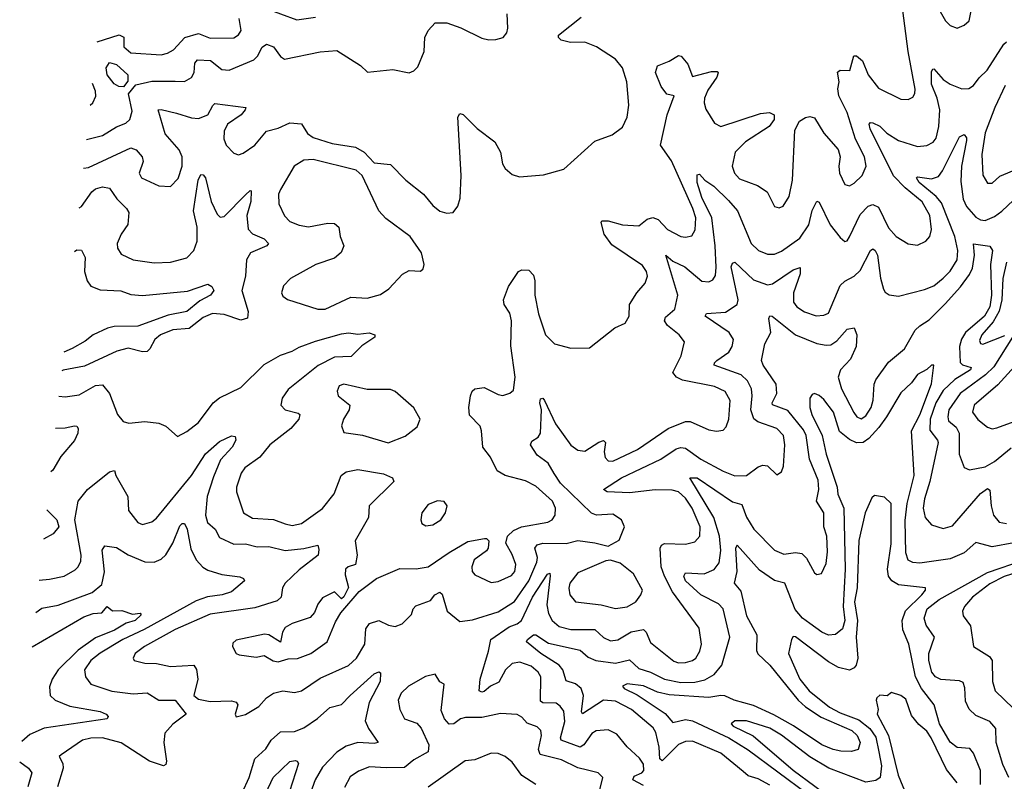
# Model space of a CAD drawing. Extents: x 1603745 to 1745082, y 385868 to 533966.
# Tile 555 of 646: x 1616971 to 1621176, y 514979 to 518230. Entities that reach past the tile are written whole.
import ezdxf

# ---------------------------------------------------------------- set-up
doc = ezdxf.new("R2010")
doc.units = 0

msp = doc.modelspace()

# ---------------------------------------------------------------- linework, layer by layer
at = {"layer": '0CON20XD'}
for points in [[(1617138.8, 516623.6), (1617165, 516620), (1617225, 516628.9), (1617295, 516669.1), (1617325, 516671.4), (1617355, 516634.2), (1617389.1, 516545), (1617412.5, 516515), (1617437.4, 516507.4), (1617505.4, 516515.4), (1617565, 516508.2), (1617594.6, 516494.6), (1617645, 516451.2), (1617685, 516472.2), (1617735, 516511.5), (1617796.7, 516595), (1617825, 516616.2), (1617915, 516660), (1618015, 516757.8), (1618085, 516797.8), (1618135, 516814.7), (1618165, 516832.8), (1618235, 516858.6), (1618345, 516889.2), (1618375, 516893.3), (1618415, 516887.5), (1618463.9, 516893.9), (1618487.5, 516885), (1618487.5, 516875), (1618432.4, 516837.6), (1618386.7, 516793.3), (1618315, 516790), (1618245.8, 516754.2), (1618117.9, 516652.1), (1618092, 516615), (1618086.2, 516585), (1618105, 516565.4), (1618160.9, 516550.9), (1618167.1, 516545), (1618163.5, 516525), (1618128.9, 516485), (1618038.8, 516415), (1617997, 516363), (1617933.1, 516316.9), (1617916.9, 516295), (1617897.3, 516235), (1617896.5, 516215), (1617927.1, 516125), (1617965, 516103.1), (1618055, 516096.8), (1618105, 516078.2), (1618135, 516071.5), (1618175, 516079.3), (1618265, 516144.1), (1618313.7, 516206.3), (1618343.6, 516285), (1618365, 516300.4), (1618415, 516310.8), (1618525, 516291.5), (1618563.8, 516275), (1618568.8, 516258.8), (1618462.9, 516155), (1618460.8, 516105), (1618403.5, 516005), (1618411.9, 515945), (1618405.7, 515905), (1618374.2, 515895), (1618362, 515885), (1618360.9, 515860.9), (1618375.8, 515805.8), (1618355, 515766.7), (1618345, 515757.5), (1618315, 515788), (1618265, 515762.5), (1618244.3, 515735), (1618230, 515700), (1618211.3, 515678.7), (1618135, 515652.1), (1618104.2, 515635), (1618092.9, 515615), (1618085, 515573.3), (1618035, 515604.2), (1618016.6, 515606.6), (1617895, 515582), (1617881.7, 515568.3), (1617880, 515555), (1617896.2, 515525), (1617908.3, 515518.3), (1617981.2, 515508.8), (1618015, 515516.2), (1618052.9, 515492.9), (1618075, 515489.2), (1618117.8, 515502.2), (1618157.3, 515502.7), (1618215, 515524.4), (1618284.3, 515575), (1618319.5, 515660.5), (1618342.2, 515697.8), (1618421.1, 515788.9), (1618495.3, 515844.7), (1618595, 515887.7), (1618665, 515886), (1618716, 515894), (1618805, 515956.2), (1618885, 516002.5), (1618955.6, 516015.6), (1618965.4, 516015.4), (1618975.4, 516005.4), (1618972.2, 515975), (1618965, 515963.1), (1618912.5, 515925), (1618902.5, 515895), (1618902.9, 515875), (1618915, 515860), (1618985, 515827.3), (1619015, 515831.5), (1619071.7, 515858.3), (1619085.8, 515875), (1619090.3, 515905), (1619075, 515947.1), (1619047.5, 515995), (1619054.2, 516025.8), (1619079.8, 516050.2), (1619114, 516066), (1619227.1, 516085), (1619245, 516095.6), (1619257.7, 516115), (1619259.1, 516145), (1619246.6, 516175), (1619175, 516238.8), (1619131.8, 516261.8), (1619045, 516284.7), (1619010.9, 516305), (1618982.3, 516362.3), (1618948.5, 516405), (1618943.8, 516475), (1618937.1, 516495), (1618892.4, 516542.4), (1618888.7, 516575), (1618895.7, 516625), (1618903.6, 516645), (1618915, 516653.9), (1618955, 516660), (1619015, 516630.4), (1619035, 516626.4), (1619063.8, 516636.2), (1619080.5, 516649.5), (1619086.6, 516705), (1619068.5, 516838.5), (1619072.2, 516945), (1619065, 516978.1), (1619039.5, 517015), (1619037.7, 517035), (1619058.2, 517091.8), (1619102.1, 517155), (1619115, 517162.5), (1619145, 517160.8), (1619165, 517140), (1619171.1, 517115), (1619171.2, 517055), (1619186.2, 516975), (1619217.3, 516885), (1619255, 516846.5), (1619325, 516828.1), (1619405, 516829.2), (1619512.5, 516915), (1619557.1, 516935), (1619573.5, 516965), (1619575.5, 517015), (1619606.7, 517065), (1619642.5, 517105), (1619652.1, 517135), (1619647.9, 517155), (1619630.4, 517180.4), (1619499.6, 517269.6), (1619466.8, 517315), (1619454.6, 517365), (1619457.5, 517372.5), (1619485, 517372.1), (1619545.3, 517354.7), (1619615, 517351.1), (1619651.2, 517378.8), (1619675, 517386.2), (1619697.4, 517377.4), (1619738.2, 517335), (1619795, 517304.6), (1619815, 517301.8), (1619842, 517308), (1619856.6, 517333.4), (1619858.7, 517385), (1619846.6, 517425), (1619755, 517627.8), (1619708.2, 517695), (1619736.9, 517825), (1619765.8, 517905), (1619735, 517911.9), (1619711.1, 517945), (1619686.9, 518005), (1619695, 518033.3), (1619745, 518052.9), (1619785, 518078), (1619796.2, 518075), (1619825, 518040), (1619845, 517987.5), (1619925, 518010), (1619949.5, 518009.5), (1619953.6, 518003.6), (1619948.1, 517985), (1619910.7, 517929.3), (1619895.4, 517895), (1619893.8, 517875), (1619901.2, 517848.8), (1619938.9, 517788.9), (1619965, 517774.4), (1620135, 517830), (1620174.1, 517834.1), (1620193.3, 517825), (1620193.8, 517805), (1620171.4, 517775), (1620070.4, 517709.6), (1620026.4, 517665), (1620014.6, 517605), (1620023.6, 517575), (1620045, 517551.8), (1620122, 517522), (1620163.1, 517495), (1620195, 517432.5), (1620215, 517427.5), (1620231.2, 517435), (1620257.1, 517475), (1620271.8, 517545), (1620281.2, 517758.8), (1620302.2, 517797.8), (1620326.9, 517813.1), (1620345, 517817.3), (1620365, 517811.9), (1620405.9, 517745.9), (1620466.6, 517676.6), (1620474.6, 517645), (1620469.1, 517605), (1620472.1, 517575), (1620495, 517527.5), (1620515, 517521.9), (1620535, 517532.2), (1620568.9, 517565), (1620586.4, 517605), (1620578.5, 517645), (1620540.3, 517720.3), (1620505.5, 517835), (1620469.3, 517905), (1620464.7, 517935), (1620471.5, 517965), (1620463.8, 518006.2), (1620475.3, 518014.7), (1620516.8, 518013.2), (1620533.8, 518076.2), (1620545, 518076.2), (1620570, 518055), (1620595.5, 517995), (1620638.8, 517938.8), (1620735, 517890.9), (1620765, 517889.4), (1620785, 517899.2), (1620794.6, 517915.4), (1620795.4, 517934.6), (1620765.3, 518095), (1620737.5, 518315)], [(1620902.2, 518265), (1620925, 518226), (1620945, 518206), (1620975, 518194), (1621005, 518207.1), (1621025.7, 518225), (1621041.4, 518305)], [(1617256.4, 517718.8), (1617325, 517736.6), (1617385, 517772.8), (1617425, 517789.1), (1617440.9, 517805), (1617450.7, 517839.3), (1617435.6, 517914.4), (1617467.4, 517952.6), (1617535, 517967.6), (1617635, 517967.5), (1617675, 517967.1), (1617705, 517983.3), (1617716.7, 518005), (1617719.4, 518045), (1617731.1, 518058.9), (1617786.2, 518056.2), (1617835, 518017.8), (1617865, 518015.5), (1617970.8, 518059.2), (1617986.5, 518075), (1618006.9, 518113.1), (1618025, 518125.8), (1618055, 518114.4), (1618085, 518074), (1618101.7, 518061.7), (1618255, 518093.8), (1618325, 518098.5), (1618426.2, 518035), (1618455.8, 518005.8), (1618565, 518017.5), (1618635, 518004.3), (1618655, 518012), (1618671.3, 518028.7), (1618698.8, 518095), (1618701.9, 518155), (1618715.6, 518185), (1618745, 518217.5), (1618795, 518217.1), (1618855, 518195.6), (1618945, 518151.4), (1618975, 518144.3), (1619004.3, 518145.7), (1619035.6, 518154.4), (1619051.2, 518175), (1619055.8, 518195), (1619052.5, 518255)], [(1618015, 518281.5), (1618155, 518230), (1618235, 518241.5)], [(1617243.4, 517597.1), (1617265, 517599.8), (1617445, 517683.6), (1617468.2, 517675), (1617494.7, 517644.7), (1617498.8, 517625), (1617481.2, 517575), (1617491.9, 517555), (1617565, 517521.4), (1617615, 517518), (1617647.2, 517552.8), (1617664.7, 517605), (1617665.3, 517645), (1617652.5, 517675), (1617593, 517743), (1617561.9, 517845), (1617575, 517847.1), (1617641, 517831), (1617705, 517810.9), (1617735, 517808.2), (1617775, 517824.6), (1617795.3, 517864.7), (1617805, 517872.5), (1617936.3, 517856.3), (1617934.4, 517845), (1617916.3, 517823.7), (1617858.5, 517785), (1617843.9, 517753.9), (1617842.3, 517722.3), (1617852.9, 517695), (1617885, 517660), (1617905, 517654), (1617925, 517660.8), (1617975, 517694.3), (1618025.4, 517754.6), (1618075, 517766.9), (1618125, 517790.4), (1618175, 517785.5), (1618199.6, 517745), (1618225, 517727.5), (1618305, 517701.5), (1618405.7, 517685.7), (1618442.5, 517665), (1618485, 517618.8), (1618555, 517612), (1618620.6, 517545), (1618695.3, 517485.3), (1618735, 517437.5), (1618765, 517412.9), (1618795, 517404.2), (1618822, 517408), (1618842, 517435), (1618851.7, 517468.3), (1618855.9, 517565), (1618841.8, 517815), (1618850.6, 517829.4), (1618865, 517826), (1618925.5, 517765.5), (1618999.7, 517709.7), (1619024.3, 517665), (1619032.5, 517615), (1619044.2, 517595), (1619075, 517569.2), (1619105, 517560), (1619208.3, 517568.3), (1619295, 517592.5), (1619427.4, 517712.6), (1619501.7, 517738.3), (1619545, 517771.2), (1619565.8, 517815), (1619572.9, 517865), (1619564.5, 517965), (1619545, 518025.6), (1619515, 518061.5), (1619434, 518115), (1619384.7, 518134.7), (1619322.8, 518132.8), (1619283, 518143), (1619272.5, 518155), (1619272, 518165), (1619368.8, 518241.2)], [(1617301.3, 518136.4), (1617395.2, 518165.2), (1617415.3, 518155.3), (1617416.3, 518115), (1617445, 518088.8), (1617575, 518080), (1617602.9, 518087.1), (1617627.6, 518102.4), (1617675.8, 518154.2), (1617735, 518171.4), (1617785, 518151.2), (1617885, 518152.8), (1617905, 518165.4), (1617917.5, 518185), (1617908.5, 518235)], [(1617054.4, 515837.7), (1617097.8, 515842.2), (1617161.4, 515855), (1617208.5, 515881.5), (1617221.2, 515895), (1617231.5, 515918.5), (1617234, 515945), (1617207.1, 516095), (1617220.5, 516175), (1617260.5, 516225), (1617355, 516300.9), (1617375.9, 516305.9), (1617381.1, 516285), (1617433.4, 516195), (1617435.6, 516135), (1617475, 516084), (1617495, 516075.6), (1617535, 516086.7), (1617555, 516102.5), (1617705.4, 516284.6), (1617765, 516377.5), (1617825, 516430), (1617875, 516454.2), (1617890.7, 516450.7), (1617894, 516435), (1617878.1, 516405), (1617828.4, 516351.6), (1617798.9, 516278.9), (1617772.1, 516195), (1617764.2, 516115), (1617773.2, 516083.2), (1617805.4, 516055), (1617825, 516019.5), (1617885, 515990.9), (1617935, 515993.4), (1617985, 515980.3), (1618035, 515981.2), (1618105, 515964.8), (1618185, 515973.1), (1618245, 515987.1), (1618249.2, 515969.2), (1618245.4, 515945), (1618165, 515881.6), (1618105.5, 515825), (1618092.9, 515805), (1618087.9, 515765), (1618070.1, 515749.9), (1617975, 515719.5), (1617785, 515692.9), (1617635, 515627.6), (1617504.1, 515554.1), (1617464.5, 515525), (1617455.7, 515505), (1617460, 515495), (1617505, 515482.7), (1617555, 515481.8), (1617615, 515469.2), (1617714.7, 515474.7), (1617726.2, 515456.2), (1617732, 515415), (1617715.3, 515345), (1617735, 515329.5), (1617785, 515319.5), (1617875, 515322), (1617895, 515316.2), (1617903.3, 515305), (1617892, 515265), (1617895, 515253.8), (1617935, 515264.3), (1617991.7, 515298.3), (1618025.4, 515335), (1618055, 515355.8), (1618095, 515365.4), (1618145, 515358.8), (1618174.1, 515365.9), (1618255, 515420), (1618375, 515473.9), (1618408.8, 515505), (1618444.4, 515565), (1618449.4, 515630.6), (1618465, 515653.1), (1618505.5, 515665.5), (1618546.7, 515645), (1618575, 515640.6), (1618605, 515651.9), (1618645, 515691.2), (1618651.4, 515715), (1618662.3, 515727.7), (1618725, 515751.2), (1618743.8, 515775), (1618765, 515786.2), (1618775, 515777.5), (1618797.3, 515705), (1618851.1, 515661.1), (1618905, 515667.8), (1619015, 515702.4), (1619085, 515746.8), (1619145, 515834.7), (1619180, 515915), (1619182.4, 515935), (1619171.2, 515975), (1619181, 515989), (1619205, 515995.2), (1619305, 515993.8), (1619355, 516007.2), (1619427.8, 515997.8), (1619485, 515982.5), (1619531.2, 516008.8), (1619554, 516065), (1619541.2, 516095), (1619505, 516119.5), (1619435, 516115.4), (1619413.1, 516123.1), (1619281.4, 516251.4), (1619253.5, 516293.5), (1619227.6, 516337.6), (1619181.1, 516371.1), (1619153.3, 516415), (1619158.7, 516431.3), (1619185, 516448.9), (1619196, 516465), (1619200, 516565), (1619192.6, 516595), (1619195, 516612), (1619205, 516614.2), (1619211.9, 516605), (1619259.6, 516505), (1619325, 516413.8), (1619355, 516392.9), (1619385, 516387.8), (1619445, 516427.3), (1619465, 516434.2), (1619472.9, 516425), (1619466.8, 516385), (1619471.8, 516361.8), (1619485, 516347.3), (1619505, 516346.1), (1619609.5, 516395), (1619740.9, 516485), (1619815, 516515.2), (1619835.2, 516515.2), (1619915, 516479.2), (1619946.4, 516473.6), (1619975, 516478.1), (1619988, 516492), (1619999.6, 516525), (1620005.3, 516605), (1619983.4, 516643.4), (1619938.6, 516665), (1619801.8, 516691.8), (1619775.6, 516705), (1619760.5, 516725), (1619796.2, 516795), (1619810, 516855), (1619786.9, 516885), (1619737.9, 516925), (1619725.4, 516945), (1619729.2, 516960.8), (1619769.6, 516995), (1619781.3, 517055), (1619730, 517225), (1619760.3, 517200.3), (1619811.5, 517175), (1619885, 517114.7), (1619915, 517111.3), (1619930.8, 517119.2), (1619942.3, 517137.7), (1619945.9, 517174.1), (1619942, 517265), (1619927.1, 517385), (1619885, 517471.8), (1619864.4, 517535), (1619865, 517567.5), (1619875, 517571.2), (1619896.9, 517545), (1619935, 517519.2), (1619998, 517458), (1620036.9, 517415), (1620094.4, 517274.4), (1620125.8, 517245.8), (1620165, 517229.2), (1620195, 517230), (1620225, 517242), (1620302.5, 517297.5), (1620340.8, 517355), (1620355, 517416), (1620375, 517456), (1620385, 517452), (1620432, 517355), (1620475, 517300), (1620495, 517283.3), (1620505, 517286.7), (1620515, 517303.8), (1620561, 517399), (1620595, 517434.7), (1620615, 517441.8), (1620639.6, 517429.6), (1620681.7, 517341.7), (1620715, 517305.4), (1620765, 517273.1), (1620805, 517268.6), (1620841.2, 517285), (1620857.8, 517305), (1620866, 517335), (1620858.4, 517395), (1620825, 517452.8), (1620753, 517513), (1620703.5, 517563.5), (1620603, 517765), (1620599.6, 517785), (1620605, 517791.5), (1620615, 517790.7), (1620645, 517775.3), (1620675, 517746), (1620725, 517714.6), (1620805, 517689.1), (1620845, 517693.1), (1620873, 517707), (1620885.9, 517725), (1620897.2, 517775), (1620900.3, 517845), (1620889.7, 517895), (1620865.2, 517955), (1620865, 518010), (1620871.1, 518018.9), (1620875, 518021.4), (1620914.5, 517974.5), (1620945, 517955.9), (1620995, 517935.4), (1621025, 517937.1), (1621045, 517949.1), (1621068.2, 517981.8), (1621103.1, 518015), (1621173.7, 518126.3), (1621185, 518135.5)], [(1617415, 517943.3), (1617395, 517945.4), (1617375, 517956.2), (1617345, 517994.7), (1617340.9, 518025), (1617355, 518047.5), (1617385, 518039.7), (1617432.9, 517995), (1617432.6, 517967.4), (1617415, 517943.3)], [(1617272.2, 517865.5), (1617283.3, 517875), (1617296, 517904), (1617294.7, 517925), (1617282.2, 517958.1)], [(1621180.2, 517949.8), (1621135.2, 517855), (1621095, 517747.5), (1621080.3, 517655), (1621085, 517566.7), (1621105, 517532.5), (1621125, 517532), (1621157.5, 517562.5), (1621235, 517595.4)], [(1619364.8, 515124.8), (1619283.5, 515155), (1619280.6, 515165), (1619299.5, 515235), (1619295, 515278.1), (1619280, 515300), (1619262.5, 515312.5), (1619205, 515314), (1619195, 515321.1), (1619196.1, 515425), (1619185, 515445.4), (1619155, 515470.3), (1619107.6, 515487.6), (1619075, 515481.6), (1619045.3, 515455), (1619017.1, 515402.9), (1618981.9, 515385), (1618955, 515362.9), (1618945, 515359.5), (1618933.3, 515365), (1618937, 515415), (1618973.7, 515535), (1618982.8, 515585), (1619061.2, 515638.8), (1619095, 515650.6), (1619114.6, 515665.4), (1619161.7, 515765), (1619225, 515863.5), (1619235, 515867.1), (1619236.6, 515856.6), (1619222.5, 515732.5), (1619229.6, 515695), (1619245.3, 515665), (1619275, 515640.5), (1619325, 515626.5), (1619427.6, 515627.6), (1619465, 515592.7), (1619495, 515578.7), (1619525, 515582.5), (1619582.5, 515617.5), (1619635, 515626.6), (1619646.2, 515616.2), (1619665, 515571.1), (1619765, 515491.6), (1619785, 515485.3), (1619815, 515486.5), (1619845, 515494.7), (1619859.2, 515505), (1619876.5, 515535), (1619882.9, 515565), (1619872.4, 515632.4), (1619758.6, 515788.6), (1619725.1, 515855.1), (1619711, 515895), (1619706.5, 515975), (1619712.3, 515987.7), (1619725.3, 515994.7), (1619815, 515991.8), (1619855, 516001.5), (1619875.9, 516025), (1619877.8, 516065), (1619842.8, 516145), (1619815, 516188), (1619785, 516214.7), (1619757.9, 516222.1), (1619685, 516223.3), (1619575, 516210.9), (1619480, 516215), (1619464, 516225), (1619542, 516275), (1619710, 516355), (1619775, 516399.1), (1619795, 516404.2), (1619815, 516401.2), (1619880, 516355), (1619975, 516302.6), (1620025, 516282.8), (1620075, 516284.7), (1620125, 516320.9), (1620145, 516328.5), (1620165.3, 516325.3), (1620205, 516288), (1620225, 516300), (1620233.1, 516325), (1620239.1, 516415), (1620233.3, 516455), (1620205, 516484.7), (1620123.3, 516513.3), (1620106.5, 516526.5), (1620093.3, 516565), (1620099.8, 516625), (1620096.4, 516655), (1620079.3, 516689.3), (1620051.8, 516715), (1619937.1, 516755), (1619937.8, 516765), (1619948.9, 516775), (1619999.2, 516810.8), (1620013.4, 516835), (1620019.6, 516865), (1620000.9, 516895), (1619898.1, 516965), (1619904.5, 516975.5), (1619985, 516981.9), (1620034.7, 517015.3), (1620038.9, 517035), (1620010.3, 517175), (1620015, 517191.1), (1620025.6, 517195), (1620105, 517119.7), (1620165, 517099.1), (1620186.6, 517103.4), (1620275, 517162.2), (1620305, 517172), (1620305, 517146.2), (1620276.6, 517065), (1620275.9, 517025), (1620289.6, 517005), (1620322.7, 516982.7), (1620373.1, 516966.9), (1620405, 516968.9), (1620425, 516976.9), (1620474.9, 517095.1), (1620495, 517114.3), (1620535, 517136.1), (1620560.1, 517159.9), (1620605, 517245.6), (1620615, 517251.9), (1620625, 517245.6), (1620634.7, 517225), (1620647.1, 517127.1), (1620660, 517080), (1620667.3, 517067.3), (1620685, 517055.6), (1620725, 517050), (1620835, 517078.8), (1620875, 517093.9), (1620915, 517126.8), (1620945, 517157.1), (1620975, 517205.8), (1620977.9, 517245), (1620964.4, 517305.6), (1620908.1, 517448.1), (1620885.5, 517475.5), (1620813.1, 517535), (1620800.6, 517555), (1620805, 517559.4), (1620865, 517551.2), (1620895, 517561.5), (1620912.4, 517585), (1620985, 517730.8), (1621005, 517740), (1621015, 517726.7), (1621015.3, 517715), (1620993.9, 517605), (1620990.7, 517539.3), (1621001.1, 517465), (1621015, 517433.2), (1621055, 517387.5), (1621075, 517375.7), (1621095, 517373.8), (1621135, 517391), (1621165, 517412.5), (1621415, 517648.1)], [(1618244.3, 516994.3), (1618275, 516994.4), (1618385, 517045.5), (1618455, 517042.2), (1618512.4, 517057.6), (1618548.3, 517081.7), (1618605.5, 517144.5), (1618635, 517159.2), (1618683.3, 517156.7), (1618693.6, 517166.4), (1618698.8, 517185), (1618687.1, 517235), (1618638.1, 517305), (1618535, 517382.2), (1618504.4, 517415), (1618434, 517565), (1618407.9, 517587.9), (1618225, 517633), (1618185, 517630.2), (1618142.9, 517605), (1618084.6, 517505), (1618076.4, 517485), (1618078.2, 517445), (1618102.7, 517392.7), (1618125, 517368.9), (1618165, 517353.2), (1618205, 517346.8), (1618287.5, 517362.5), (1618315, 517361.1), (1618334.5, 517344.5), (1618340, 517305), (1618355.6, 517265), (1618344, 517236), (1618315, 517212.1), (1618235.8, 517185), (1618128, 517125), (1618097.1, 517095), (1618089.4, 517065), (1618095, 517050), (1618115, 517035.6), (1618244.3, 516994.3)], [(1617225.1, 517427.3), (1617235, 517433.1), (1617278.9, 517495), (1617295, 517507.7), (1617325, 517516.9), (1617355, 517511.9), (1617385.2, 517465.2), (1617427.3, 517425), (1617436.9, 517406.9), (1617433.6, 517356.4), (1617404.6, 517315), (1617387.3, 517275), (1617389.1, 517255), (1617405, 517230), (1617455, 517205.3), (1617545, 517193.1), (1617615, 517194.7), (1617685, 517214.5), (1617714.6, 517245), (1617729.3, 517285), (1617729.3, 517345), (1617713.5, 517415), (1617732.9, 517545), (1617745, 517569.2), (1617755, 517568.6), (1617765, 517555.8), (1617788.2, 517455), (1617815, 517400.8), (1617827.6, 517387.6), (1617845, 517390), (1617935, 517482.2), (1617955, 517501.2), (1617959.2, 517499.2), (1617958.7, 517455), (1617941.2, 517395), (1617946.7, 517336.7), (1617965, 517316.7), (1618015.5, 517295), (1618033.3, 517275), (1618027.1, 517265), (1617956.5, 517235), (1617940.3, 517205), (1617935.8, 517135), (1617920, 517075), (1617946.4, 516985), (1617943.6, 516956.4), (1617915, 516947.6), (1617845, 516972.6), (1617795, 516976.3), (1617755, 516959.7), (1617695, 516911.6), (1617625, 516907), (1617571.8, 516885), (1617547.8, 516865), (1617527.3, 516825), (1617515, 516814.6), (1617495, 516812.9), (1617435, 516828), (1617385.8, 516815), (1617248.3, 516751.7), (1617156, 516734), (1617150.4, 516731.3)], [(1617205.1, 517240.9), (1617215, 517248), (1617235, 517246.2), (1617250.5, 517215), (1617247.7, 517155), (1617259.6, 517115), (1617275, 517092.2), (1617315, 517077.7), (1617403, 517073), (1617445, 517057.2), (1617495, 517053.4), (1617687.8, 517072.2), (1617775, 517102), (1617792.1, 517092.1), (1617800, 517075), (1617786.2, 517055), (1617740.2, 517029.8), (1617684.5, 516985), (1617605, 516969.7), (1617475, 516921.6), (1617375, 516920), (1617346, 516914), (1617284.7, 516885), (1617251.3, 516858.7), (1617195, 516827.1), (1617159, 516811.5)], [(1620175, 514962.1), (1620125, 514990), (1620081.7, 515001.7), (1620060.7, 515020.7), (1619965, 515099.7), (1619845, 515150.8), (1619815, 515148.8), (1619785, 515136.6), (1619715, 515066.8), (1619705.3, 515075.3), (1619702, 515125), (1619687.3, 515187.3), (1619676.7, 515206.7), (1619584.6, 515285), (1619515, 515320.9), (1619465, 515324.7), (1619375, 515266.7), (1619370, 515275), (1619378.4, 515345), (1619369.1, 515375), (1619345, 515395.3), (1619305, 515408.5), (1619290.6, 515455), (1619275.4, 515475.4), (1619197.1, 515525), (1619135.7, 515575), (1619140, 515585), (1619165, 515604.4), (1619175, 515604.4), (1619229.4, 515569.4), (1619365, 515538.8), (1619398.4, 515508.4), (1619431.9, 515495), (1619515, 515483.8), (1619575, 515498.2), (1619615, 515460.7), (1619665, 515444.8), (1619725.4, 515415.4), (1619795, 515401.2), (1619855, 515402.4), (1619897.3, 515412.7), (1619936.4, 515435), (1619969.6, 515475), (1620004.6, 515595), (1619975.3, 515715), (1619955, 515736), (1619880, 515775), (1619815.2, 515835), (1619807.2, 515855), (1619815, 515869.1), (1619894.8, 515865.2), (1619937.1, 515882.9), (1619958, 515912), (1619965.1, 515964.9), (1619959.7, 516025), (1619935.7, 516105), (1619832.9, 516275), (1619865, 516274.6), (1620015, 516172.6), (1620055, 516160.5), (1620075, 516106.9), (1620106.8, 516055), (1620195, 515965.5), (1620235, 515948.5), (1620285, 515956.5), (1620312, 515952), (1620332.1, 515932.1), (1620365, 515868.8), (1620375, 515861.2), (1620395, 515866.7), (1620415, 515908.8), (1620421.7, 515958.3), (1620418.6, 516025), (1620405.3, 516065), (1620406.1, 516125), (1620374.7, 516175), (1620384.8, 516225.2), (1620381.9, 516265), (1620344, 516355), (1620329.3, 516455), (1620318.9, 516478.9), (1620251.8, 516561.8), (1620186.6, 516586.6), (1620184.1, 516595), (1620204.8, 516635.2), (1620202.5, 516675), (1620146.1, 516755), (1620139.6, 516775), (1620153.5, 516846.5), (1620178.9, 516895), (1620170.6, 516955), (1620175, 516965.8), (1620185, 516964.2), (1620285, 516884.7), (1620375, 516848.6), (1620415, 516840.5), (1620435, 516842.5), (1620461, 516859), (1620505, 516909.2), (1620535.4, 516915.4), (1620545.8, 516885.8), (1620544.1, 516835), (1620519.2, 516780.8), (1620477.3, 516735), (1620467.1, 516705), (1620481.5, 516655), (1620533.8, 516553.8), (1620547.1, 516535), (1620565, 516526.7), (1620585, 516540), (1620607.2, 516575), (1620616, 516606), (1620620.4, 516675), (1620627.6, 516692.4), (1620682.3, 516767.7), (1620750, 516825), (1620795.4, 516905), (1620815, 516923.1), (1620855, 516949.6), (1620923, 517017), (1620989.7, 517090.3), (1621027.2, 517142.8), (1621039.8, 517170.2), (1621048.4, 517225), (1621045, 517273.3), (1621115, 517263.8), (1621125.6, 517245.6), (1621116.6, 517185), (1621121.5, 517055), (1621115.1, 517005), (1621091.7, 516965), (1621010.7, 516895), (1620994, 516866), (1620985.4, 516835), (1620987.1, 516767.1), (1620997.6, 516757.6), (1621034.3, 516745), (1621031.3, 516735), (1620965, 516694.5), (1620915, 516647.8), (1620883.1, 516595), (1620859.4, 516525), (1620857.6, 516477.6), (1620891.3, 516435), (1620893.2, 516425), (1620858.5, 516258.5)], [(1621185.1, 517194.9), (1621170.5, 517125), (1621165.1, 517035), (1621153.6, 516986.4), (1621128.7, 516941.3), (1621080, 516885), (1621070.6, 516860.6), (1621075, 516848.6), (1621085, 516844.7), (1621178.2, 516881.8)], [(1621211.6, 516875), (1621131.4, 516748.6), (1621095.8, 516714.2), (1620988.2, 516635), (1620939.6, 516565), (1620934.8, 516535), (1620938.6, 516518.6), (1620970.9, 516490.9), (1620983.5, 516465), (1620984.1, 516375), (1621005, 516318.8), (1621028.1, 516308.1), (1621095, 516321.2), (1621135, 516344.3), (1621205, 516403.3)], [(1621216.4, 515996.4), (1621125, 515980.6), (1621055, 515997.9), (1621005.5, 515955), (1620945, 515928.8), (1620815, 515910.9), (1620785, 515913.8), (1620765, 515923.3), (1620756, 515955), (1620753, 516093), (1620761, 516165), (1620791.4, 516285), (1620780.2, 516475), (1620815, 516544), (1620865, 516676.2), (1620875.8, 516755), (1620865, 516756), (1620845, 516736.7), (1620805, 516715.8), (1620779.7, 516680.3), (1620735, 516637.5), (1620673, 516535), (1620640.8, 516489.2), (1620597.5, 516442.5), (1620574, 516426), (1620545, 516424.5), (1620515, 516438.4), (1620471.9, 516471.9), (1620447.1, 516555), (1620405, 516609.6), (1620385, 516626.5), (1620365, 516634), (1620355, 516630), (1620345.8, 516615), (1620345.6, 516575), (1620353.5, 516545), (1620398.7, 516455), (1620416.1, 516375), (1620462.5, 516235), (1620465.6, 516205), (1620490.6, 516145), (1620496, 515885), (1620488.2, 515725), (1620494.8, 515665), (1620485, 515630), (1620455, 515605.5), (1620425, 515602.5), (1620396.7, 515615), (1620345, 515652.9)], [(1621219.9, 516750.1), (1621149, 516671), (1621047.2, 516585), (1621040.7, 516555), (1621063, 516523), (1621105, 516490.5), (1621125, 516484.5), (1621145, 516487.9), (1621296.9, 516543.1)], [(1618545, 516424.1), (1618617.3, 516452.7), (1618668, 516492), (1618681.1, 516525), (1618655, 516572.9), (1618575, 516643.3), (1618555, 516652.2), (1618455, 516651.5), (1618355, 516674.2), (1618335, 516668), (1618327.5, 516645), (1618330.8, 516625), (1618380.8, 516585), (1618378.1, 516565), (1618354.4, 516525), (1618346, 516496), (1618355, 516467.5), (1618435, 516456.2), (1618545, 516424.1)], [(1617124.2, 516487.2), (1617165, 516488.5), (1617205, 516497.3), (1617215.4, 516495.4), (1617221.1, 516485), (1617219.6, 516465), (1617205, 516433.5), (1617146.2, 516365), (1617112, 516308), (1617104, 516299.6)], [(1620858.5, 516258.5), (1620834.8, 516185), (1620830.2, 516145), (1620838.9, 516105), (1620865, 516073.5), (1620915, 516058.2), (1620955, 516070), (1621075, 516208), (1621105, 516229.5), (1621115, 516222.5), (1621119.7, 516155), (1621130.4, 516115), (1621155, 516085.5), (1621185, 516080)], [(1621074.7, 514965), (1621075.2, 515025), (1621045, 515099.4), (1621028.9, 515118.9), (1620975, 515123.8), (1620945.6, 515145.6), (1620900, 515225), (1620876.7, 515305), (1620822, 515375), (1620797.3, 515425), (1620768.9, 515565), (1620743.3, 515625), (1620739.4, 515665), (1620753.7, 515706.3), (1620823.9, 515775), (1620840, 515795), (1620840, 515805), (1620725, 515818.1), (1620696, 515835), (1620681.2, 515855), (1620676.8, 515885), (1620693.2, 515993.2), (1620692.5, 516165), (1620665, 516192), (1620621.2, 516198.8), (1620610.5, 516189.5), (1620581.4, 516125), (1620555, 516007.5), (1620548.4, 515805), (1620537, 515745), (1620548.8, 515665), (1620543.3, 515595), (1620550.2, 515505), (1620543.3, 515475), (1620535, 515463.1), (1620515, 515454.1), (1620467.5, 515465), (1620425, 515489.6), (1620283.9, 515596.1), (1620275, 515596.7), (1620268, 515585), (1620254.3, 515525), (1620303.6, 515415), (1620343, 515365), (1620430, 515295), (1620475, 515271.2), (1620555, 515241.4), (1620602.5, 515205), (1620627.4, 515167.4), (1620640.8, 515105), (1620651.3, 515045), (1620645.4, 514995), (1620627.8, 514982.2), (1620585, 514974.7), (1620426.6, 515035), (1620345, 515083.8), (1620225, 515175.5), (1620175, 515205.8), (1620075, 515237.4), (1620025, 515237.8), (1620010, 515225), (1620018, 515215), (1620103.8, 515173.8), (1620275, 515026.5), (1620552, 514822)], [(1618705, 516069.2), (1618735, 516074.4), (1618769.2, 516095), (1618789.2, 516125), (1618796.2, 516155), (1618783.6, 516173.6), (1618755, 516176), (1618715, 516160.8), (1618689.2, 516125), (1618684, 516095), (1618689.2, 516079.2), (1618705, 516069.2)], [(1617086.7, 516138.4), (1617130, 516095), (1617138, 516065), (1617113.8, 516036.2), (1617073.2, 516012.9)], [(1617039.6, 515700.2), (1617065, 515718.2), (1617135, 515730.9), (1617280, 515785), (1617321.2, 515818.8), (1617333.6, 515873.6), (1617323.7, 515966.3), (1617335, 515984.5), (1617385, 515977.5), (1617435, 515945.9), (1617505, 515915.6), (1617545, 515914.6), (1617575, 515927.5), (1617594.8, 515945.2), (1617624.4, 515995.6), (1617655, 516069.2), (1617665, 516080), (1617675, 516080), (1617686.9, 516055), (1617701.3, 515971.3), (1617725.4, 515925), (1617753.2, 515893.2), (1617775, 515879.7), (1617835, 515862.4), (1617911.8, 515851.8), (1617926.7, 515845), (1617931.2, 515835), (1617875, 515788.1), (1617835.5, 515774.5), (1617773.7, 515766.3), (1617725, 515749.3), (1617503.2, 515626.8), (1617411.2, 515585), (1617314.4, 515525.6), (1617274.7, 515495), (1617248.2, 515455), (1617252.7, 515425), (1617274.2, 515394.2), (1617365, 515363.6), (1617455, 515352.2), (1617515, 515356.8), (1617565.8, 515325.8), (1617634.7, 515324.7), (1617681.9, 515265), (1617625, 515223.5), (1617590.4, 515185), (1617586.1, 515145), (1617598.5, 515065), (1617595, 515051.2), (1617585.5, 515044.5), (1617525, 515064.7), (1617405, 515143.4), (1617325, 515164.8), (1617275, 515163.6), (1617239.4, 515155), (1617148, 515092), (1617140, 515085), (1617155.3, 515055.3), (1617156.1, 515035), (1617132.3, 514955)], [(1620345, 515652.9), (1620314.2, 515675), (1620283.1, 515713.1), (1620238.8, 515825), (1620195, 515836.5), (1620130.7, 515880.7), (1620035, 515987.5), (1620027.5, 515975), (1620034.4, 515875), (1620022.7, 515825), (1620051.4, 515791.4), (1620075.6, 515685), (1620119.6, 515605), (1620118.1, 515538.1), (1620123.6, 515523.6), (1620175, 515475.3), (1620295.9, 515325.9), (1620326.6, 515296.6), (1620393.4, 515253.4), (1620525, 515195.2), (1620548.4, 515175), (1620560.6, 515145), (1620551.9, 515115), (1620523.4, 515106.6), (1620478.3, 515108.3), (1620445, 515114.3), (1620396.5, 515135), (1620276.5, 515216.5), (1620192.1, 515262.1), (1620105, 515302.6), (1620021.9, 515325), (1619983.3, 515343.3), (1619965, 515345.7), (1619915, 515336.8), (1619745, 515348.4), (1619695, 515359.4), (1619635, 515387.2), (1619565.4, 515394.6), (1619545.8, 515385), (1619552.7, 515375), (1619608.2, 515348.2), (1619727.9, 515267.9), (1619760, 515230), (1619815, 515243.3), (1619845, 515237), (1620000, 515165), (1620082.8, 515112.8), (1620335.2, 514925)], [(1619515, 515716.7), (1619565, 515723.2), (1619602.5, 515745), (1619624.5, 515775), (1619630.9, 515795), (1619592.2, 515865), (1619535, 515910.6), (1619495, 515923.8), (1619475, 515920), (1619355, 515869.6), (1619321.1, 515825), (1619316.1, 515803.9), (1619320.4, 515775), (1619345.4, 515745.4), (1619455, 515732.5), (1619515, 515716.7)], [(1621195.3, 514995.3), (1621170.3, 515050.3), (1621141.8, 515145), (1621140, 515205), (1621114.8, 515234.8), (1621055, 515260), (1621026.8, 515286.8), (1621010.6, 515320.6), (1621007.6, 515377.6), (1621000.3, 515400.3), (1620985, 515408), (1620905, 515413.9), (1620882.2, 515425), (1620866.2, 515445), (1620854.3, 515494.3), (1620853.6, 515525), (1620878.5, 515595), (1620842.3, 515645), (1620834.2, 515675), (1620846.8, 515715), (1620898.2, 515755), (1621105, 515870.6), (1621263.2, 515925)], [(1621305, 515894.1), (1621175, 515853.2), (1621115, 515821.6), (1621040, 515765), (1621006.2, 515725), (1620997.5, 515705), (1621000, 515685), (1621032.4, 515642.4), (1621044.3, 515555), (1621112.3, 515512.3), (1621124.5, 515495), (1621126, 515405), (1621137.9, 515365), (1621215, 515289.6)], [(1617023.8, 515552.5), (1617025, 515553), (1617245, 515681.7), (1617285, 515694.7), (1617321.3, 515698.7), (1617345, 515725.4), (1617367, 515707), (1617407.5, 515707.5), (1617452.7, 515692.7), (1617485, 515696.2), (1617489.5, 515689.5), (1617464.2, 515665), (1617426.2, 515653.8), (1617375.6, 515624.4), (1617295, 515592.1), (1617220.6, 515539.4), (1617135.7, 515455), (1617109.4, 515415), (1617097.9, 515382.1), (1617101.5, 515345), (1617121.9, 515325), (1617185, 515300.2), (1617315, 515277.1), (1617340, 515265), (1617348.8, 515255), (1617344, 515246), (1617075, 515206.5), (1617015, 515178.4), (1616980.4, 515148.7)], [(1617920.5, 514929.5), (1617951.8, 514995), (1617975, 515075.6), (1618022.1, 515117.9), (1618044.6, 515155), (1618085, 515190.4), (1618145, 515191.8), (1618185, 515207.2), (1618243.5, 515246.5), (1618295, 515294.6), (1618345, 515307.5), (1618382.5, 515345), (1618485, 515437.8), (1618505, 515446.9), (1618511.7, 515441.7), (1618510, 515405), (1618463.5, 515315), (1618446.8, 515236.8), (1618461.1, 515205), (1618502, 515145), (1618485, 515140.8), (1618415, 515145.2), (1618365, 515129.4), (1618325, 515103.3), (1618265, 515039.2), (1618232.5, 514985), (1618185.3, 514855)], [(1619444.7, 514925), (1619461.4, 514995), (1619441.2, 515015), (1619396.4, 515026.4), (1619355, 515036.9), (1619285, 515071.2), (1619193.5, 515093.5), (1619187, 515115), (1619199.7, 515175), (1619196.3, 515196.3), (1619181.5, 515211.5), (1619137.8, 515227.8), (1619115, 515252.7), (1619095, 515263.8), (1619025, 515268.1), (1618945, 515250.7), (1618875, 515251.6), (1618854.3, 515245.7), (1618825, 515224.5), (1618805, 515223.6), (1618785.4, 515245), (1618770.8, 515280.8), (1618783.3, 515393.3), (1618765, 515403.3), (1618745, 515435.7), (1618704, 515426), (1618631.9, 515385), (1618600, 515355), (1618587.5, 515325), (1618594.4, 515285), (1618615, 515246), (1618667.8, 515227.8), (1618685, 515206.2), (1618718.4, 515135), (1618715.4, 515105), (1618655, 515070), (1618615, 515038.4), (1618536.5, 515036.5), (1618465, 515040.3), (1618417.4, 515022.6), (1618381.8, 514998.2), (1618357.8, 514952.2)], [(1620975, 514972.9), (1620929.6, 515029.6), (1620864.1, 515165), (1620845, 515193.5), (1620810.9, 515220.9), (1620779.8, 515259.8), (1620755, 515330), (1620735, 515346), (1620695, 515357.5), (1620675.8, 515344.2), (1620645, 515347.1), (1620631.4, 515335), (1620628.6, 515325), (1620637.5, 515285), (1620633.8, 515265), (1620681.7, 515175), (1620722.5, 515005), (1620760, 514915)], [(1619635, 514961.5), (1619589.1, 514985), (1619595, 515000.8), (1619627.5, 515015), (1619636.4, 515025), (1619635, 515052), (1619618, 515078), (1619565.7, 515125.7), (1619520.7, 515180.7), (1619485, 515198.5), (1619432.5, 515195), (1619415, 515183.6), (1619380.8, 515135), (1619364.8, 515124.8)], [(1619176, 514965), (1619115, 515004.4), (1619075, 515060), (1619045, 515085.6), (1619015, 515097.8), (1618985, 515098.5), (1618915, 515071.2), (1618873, 515067), (1618715.5, 514954.5)], [(1616971, 515061.6), (1617009.1, 515035), (1617022.2, 515015), (1617005.8, 514955)], [(1618021.7, 514928.3), (1618053.8, 514995), (1618125, 515063.1), (1618147.4, 515067.4), (1618156.7, 515065), (1618161.2, 515055), (1618123.8, 514935)]]:
    msp.add_lwpolyline(points, dxfattribs=at)

doc.saveas('drawing.dxf')
